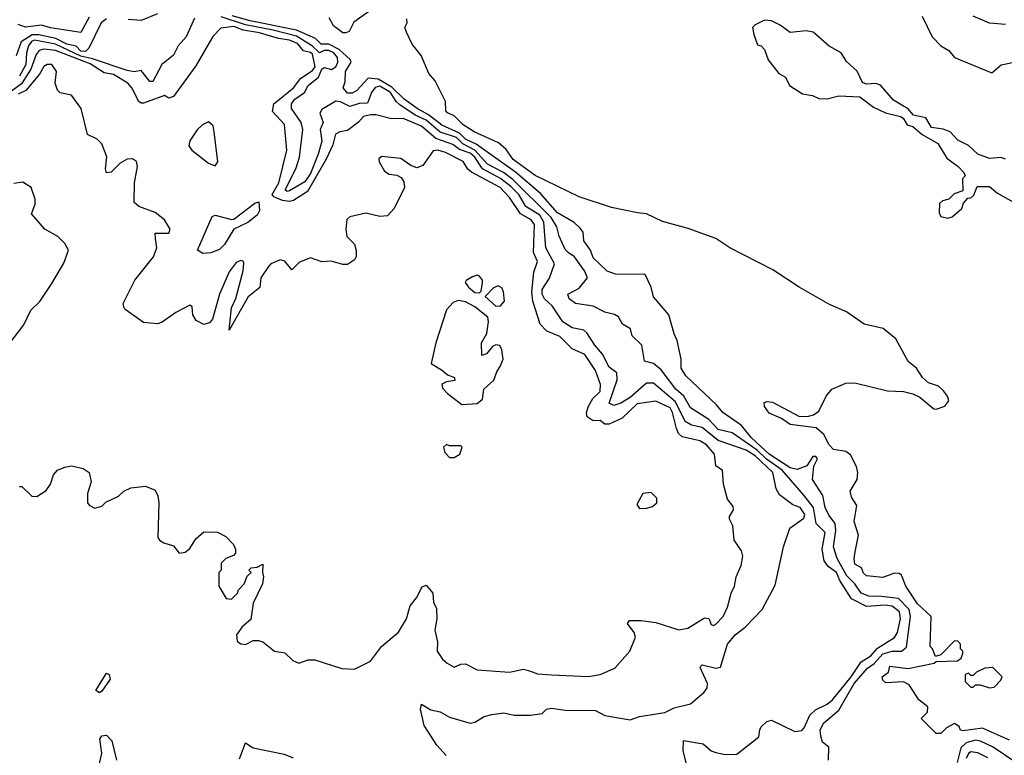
# Model space of a CAD drawing. Extents: x 2386423 to 2568864, y 578392 to 761999.
# Tile 314 of 454: x 2494981 to 2499229, y 675996 to 679168. Entities that reach past the tile are written whole.
import ezdxf

# ---------------------------------------------------------------- set-up
doc = ezdxf.new("R2010")
doc.units = 0

msp = doc.modelspace()

# ---------------------------------------------------------------- linework, layer by layer
at = {"layer": '0CON05XD'}
for points in [[(2496535, 679236.7), (2496422.3, 679157.7), (2496403, 679117), (2496388.3, 679111.7), (2496375, 679112), (2496335, 679141.2), (2496315.7, 679175.7)], [(2495575, 679193.1), (2495505, 679165.4), (2495448.7, 679168.7)], [(2495355, 679172.5), (2495332.5, 679155), (2495279.2, 679045), (2495265, 679031.1), (2495245, 679032.9), (2495224.4, 679054.4), (2495185, 679062.2), (2495137.4, 679087.4), (2495063.3, 679103.3), (2495035, 679102.5), (2494987.5, 679072.5), (2494965, 679012.9)], [(2495280.5, 679179.5), (2495245, 679112.5), (2495113.1, 679133.1), (2495075, 679144.4), (2495006.4, 679136.4), (2494975, 679147.5)], [(2495735, 679175.5), (2495699.1, 679095), (2495664.8, 679055.2), (2495644.6, 679015), (2495594.5, 678975.5), (2495555, 678902.2), (2495541.7, 678901.7), (2495505, 678948.8), (2495475, 678944.2), (2495445, 678949.1), (2495295, 678999.8), (2495245, 679010.4), (2495135, 679063.3), (2495045, 679080.7), (2495032.4, 679075), (2495018.8, 679055), (2495010, 679025), (2495007.4, 678975), (2494980.5, 678925)], [(2497863.4, 675935), (2497843.5, 676016.5), (2497845, 676060), (2497930, 676045), (2497965, 676016), (2497985, 676007.5), (2498025, 676000), (2498075, 676001.2), (2498170, 676075), (2498174.2, 676105.8), (2498180.5, 676119.5), (2498205, 676142.5), (2498225, 676148), (2498325, 676098.1), (2498355, 676103.1), (2498366.4, 676115), (2498390.8, 676169.2), (2498415, 676192.3), (2498465, 676216.2), (2498488.5, 676235), (2498568.9, 676335), (2498611, 676399), (2498652.9, 676425), (2498682, 676458), (2498755, 676503.5), (2498768, 676525), (2498781.9, 676585), (2498776.5, 676615), (2498745, 676638.8), (2498715, 676643.2), (2498635, 676638.2), (2498570.3, 676670.3), (2498519.5, 676749.5), (2498505.3, 676785), (2498469.9, 676809.9), (2498452.2, 676835), (2498443.3, 676885), (2498456.7, 676956.7), (2498417.3, 676995), (2498405.5, 677065), (2498365, 677118.2), (2498271, 677225), (2498203.4, 677273.4), (2498162.6, 677312.6), (2498055, 677386.8), (2497995, 677400.5), (2497953.7, 677443.7), (2497875, 677494.6), (2497846.2, 677545), (2497811.5, 677575), (2497749, 677659), (2497715, 677686.4), (2497676.1, 677696.1), (2497665.3, 677765.3), (2497624.2, 677805), (2497616.7, 677835), (2497582, 677855), (2497565, 677886.7), (2497547.3, 677897.3), (2497505, 677907.1), (2497455, 677933.1), (2497379.2, 677945), (2497351.4, 677965), (2497346.7, 677985), (2497395, 678010), (2497430.8, 678055), (2497418.1, 678085), (2497375.4, 678145), (2497347.1, 678165), (2497335, 678177.5), (2497308.6, 678235), (2497298.3, 678275), (2497273.6, 678315), (2497108.6, 678478.6), (2497068.7, 678508.7), (2496999.7, 678545), (2496945.2, 678605.2), (2496893.2, 678633.2), (2496865, 678660.9), (2496795, 678683.7), (2496735, 678735.2), (2496687.2, 678757.2), (2496620.9, 678800.9), (2496604.9, 678814.9), (2496581.1, 678855), (2496535, 678881.7), (2496515, 678875.8), (2496498.8, 678855), (2496481.5, 678808.5), (2496445, 678807.6), (2496405, 678794.1), (2496365, 678813.6), (2496345, 678816.7), (2496285, 678781.5), (2496276.2, 678765), (2496290.9, 678725), (2496277.4, 678695), (2496284.8, 678645), (2496268.2, 678588.2), (2496235.5, 678504.5), (2496211, 678469), (2496145, 678430), (2496135, 678427.1), (2496126.4, 678435), (2496173, 678525), (2496188.8, 678575), (2496202.8, 678695), (2496195.1, 678725.1), (2496153.5, 678785), (2496153.1, 678805), (2496168.5, 678825), (2496209.7, 678855), (2496226.3, 678885), (2496269.9, 678920.1), (2496285, 678955.3), (2496295, 678961.6), (2496326.2, 678953.8), (2496344.6, 678965), (2496353.3, 678985), (2496352.2, 679005), (2496335.8, 679025), (2496315, 679035.1), (2496295, 679034.9), (2496275, 679026), (2496245, 679053.9), (2496175, 679097.3), (2496075, 679123.8), (2495955, 679145.8), (2495850.1, 679180.1)], [(2498471.2, 675975), (2498471.7, 676031.7), (2498445, 676053.3), (2498438.3, 676078.3), (2498434.5, 676105), (2498448.5, 676135), (2498515, 676190), (2498581.2, 676305), (2498638.7, 676371.3), (2498668.1, 676391.9), (2498705, 676433.8), (2498745, 676444.8), (2498785.2, 676444.8), (2498807, 676463), (2498824, 676595), (2498818.4, 676625), (2498772.3, 676672.3), (2498699.5, 676680.5), (2498645, 676682.1), (2498611, 676695), (2498584.8, 676735), (2498550.2, 676770.2), (2498507.4, 676845), (2498491.6, 676895), (2498501.7, 676965), (2498498.8, 676995), (2498471.7, 677031.7), (2498456.9, 677065), (2498446.7, 677116.7), (2498401.9, 677185), (2498407, 677243), (2498423.3, 677275), (2498416.7, 677285), (2498403.8, 677285), (2498376.7, 677245), (2498335, 677228.4), (2498305, 677236.3), (2498214.8, 677295), (2498138.9, 677365), (2498095, 677418.8), (2498015, 677474.4), (2497987.6, 677507.6), (2497855, 677631.9), (2497835.6, 677665), (2497834.3, 677705), (2497818, 677785), (2497805, 677813.3), (2497782, 677895), (2497715, 677973.3), (2497706, 678015), (2497679.5, 678069.5), (2497551.2, 678071.2), (2497515, 678084), (2497455, 678142), (2497444.3, 678175), (2497414.6, 678214.6), (2497412.3, 678252.3), (2497399.7, 678269.7), (2497373.2, 678293.2), (2497301.8, 678335), (2497228.6, 678418.6), (2497120.6, 678510.6), (2496951, 678631), (2496905, 678653.6), (2496878.4, 678678.4), (2496803, 678713), (2496745, 678758.1), (2496695.8, 678785), (2496639.7, 678825), (2496586.9, 678876.9), (2496528.1, 678911.9), (2496483.9, 678916.1), (2496435, 678863.3), (2496415, 678851.5), (2496395, 678851.5), (2496376, 678875), (2496385, 678900), (2496386.8, 678945), (2496410.7, 678985), (2496406.2, 678996.2), (2496359.9, 679039.9), (2496315, 679062.6), (2496282.2, 679062.2), (2496257.8, 679087.8), (2496175, 679123.1), (2495975, 679163.1), (2495897.7, 679185)], [(2498972.3, 677502.3), (2498990.5, 677525), (2498984.5, 677545), (2498967.6, 677567.6), (2498945, 677588.5), (2498902.9, 677602.9), (2498876.2, 677625), (2498850, 677665), (2498814.3, 677695), (2498761.7, 677791.7), (2498706.7, 677836.7), (2498625, 677855.6), (2498547.8, 677907.8), (2498475, 677939.5), (2498344.4, 678015), (2498230.3, 678090.3), (2498044.7, 678184.7), (2497985.3, 678225.3), (2497865, 678268.2), (2497755, 678298.1), (2497685, 678330.6), (2497645.9, 678335.9), (2497535, 678358.1), (2497395, 678404.6), (2497205, 678496.5), (2497109.6, 678565), (2497079.2, 678609.2), (2497047.3, 678637.3), (2496942, 678685), (2496893.8, 678715), (2496855, 678753.3), (2496827, 678767), (2496820, 678775), (2496817.5, 678815), (2496773.3, 678905), (2496746.4, 678936.4), (2496713.6, 679013.6), (2496675, 679062.5), (2496650, 679115), (2496643.3, 679135), (2496652.5, 679155), (2496651.7, 679171.7)], [(2499235, 678566.9), (2499215, 678574.4), (2499165, 678570), (2499115, 678588), (2499075, 678625.8), (2499028.7, 678648.7), (2498996, 678685), (2498965, 678696.7), (2498915, 678703.8), (2498890, 678745), (2498837.3, 678757.3), (2498813.3, 678785), (2498795, 678795.7), (2498751.8, 678821.8), (2498695, 678886.7), (2498675, 678893.5), (2498635, 678890.6), (2498617.9, 678897.9), (2498595, 678945.8), (2498548.5, 678988.5), (2498525, 679025.6), (2498473.7, 679053.7), (2498405, 679114.2), (2498375, 679120.8), (2498305, 679112.5), (2498262.5, 679145), (2498225, 679163.3), (2498195, 679166.7), (2498153.6, 679146.4), (2498142.5, 679135), (2498148.8, 679105), (2498165, 679060), (2498180, 679055), (2498195, 679040), (2498210, 678995), (2498257, 678937), (2498285, 678920), (2498302.5, 678885), (2498358.3, 678848.3), (2498401.7, 678841.7), (2498428.3, 678828.3), (2498465, 678827.5), (2498515, 678840), (2498606.4, 678836.4), (2498665, 678791.2), (2498716.1, 678766.1), (2498780.7, 678750.7), (2498793, 678743), (2498810, 678715), (2498835, 678707.5), (2498875, 678673.3), (2498942.5, 678635), (2498980.7, 678570.7), (2499030, 678535), (2499055, 678510), (2499060, 678495), (2499048.3, 678481.7), (2499050, 678430), (2499013, 678417), (2498990, 678395), (2498963, 678387), (2498950, 678375), (2498947.5, 678335), (2498955, 678320), (2498985, 678312.5), (2499005, 678317.5), (2499046.4, 678353.6), (2499053, 678377), (2499071.7, 678398.3), (2499085, 678400), (2499098.3, 678411.7), (2499111.7, 678448.3), (2499165, 678448.8), (2499200.3, 678420.3), (2499360.3, 678330.3)], [(2498875, 679183.3), (2498918, 679095), (2498955, 679056), (2498990, 679035), (2499015, 679006), (2499175, 678939.2), (2499215.9, 678974.1), (2499265, 678983.3)], [(2499235, 679148), (2499165, 679154), (2499095, 679183.8)], [(2496821.2, 675995), (2496780.2, 676040.2), (2496725.8, 676125), (2496710.8, 676195), (2496715, 676216.7), (2496755, 676192), (2496795, 676183.8), (2496835, 676161.2), (2496924.3, 676134.3), (2496945, 676139.2), (2496985, 676164), (2497017.5, 676172.5), (2497069.2, 676179.2), (2497115, 676168.8), (2497185, 676168.8), (2497235, 676176.7), (2497254.3, 676195.7), (2497275, 676200), (2497335, 676190), (2497465, 676189.2), (2497505, 676168), (2497615, 676149.2), (2497655, 676164), (2497765, 676181.2), (2497805, 676201.2), (2497875, 676217.5), (2497932.7, 676267.3), (2497946.7, 676285), (2497949.2, 676305), (2497916.7, 676375), (2497919.3, 676380.7), (2497925, 676386), (2497985, 676372), (2498004, 676376), (2498035.6, 676475), (2498068, 676515), (2498110.7, 676549.3), (2498184.4, 676625), (2498240.9, 676729.1), (2498276, 676895), (2498304.3, 676975.7), (2498365, 677018), (2498368.8, 677035), (2498348.6, 677065), (2498316.9, 677076.9), (2498258.8, 677118.8), (2498245.3, 677145.3), (2498231, 677215), (2498155, 677288.1), (2498115, 677312.4), (2497995, 677354.3), (2497925, 677409.2), (2497879.3, 677419.3), (2497852.8, 677435), (2497811, 677521), (2497715, 677600.9), (2497685, 677600.5), (2497615, 677538.8), (2497575, 677514.4), (2497545, 677504.5), (2497525, 677514), (2497558.5, 677615), (2497557.1, 677645), (2497525, 677670.6), (2497495.8, 677725.8), (2497461.8, 677765), (2497428.5, 677818.5), (2497415, 677830), (2497365, 677839.2), (2497324, 677865), (2497278.1, 677935), (2497244.6, 677965), (2497235.4, 677985), (2497235.4, 678005), (2497266.6, 678053.4), (2497288, 678115), (2497251.2, 678185), (2497243, 678295), (2497224.7, 678325), (2497165, 678362.6), (2497134.8, 678415), (2497099.4, 678449.4), (2497055, 678483), (2496977.6, 678525), (2496944.8, 678575), (2496925, 678592.8), (2496879.1, 678609.1), (2496850.5, 678630.5), (2496776.6, 678656.6), (2496715, 678709.7), (2496635, 678741.8), (2496585, 678741.2), (2496517.8, 678757.8), (2496495, 678757.5), (2496465, 678751.2), (2496443.3, 678726.7), (2496395, 678690), (2496362.5, 678685), (2496344, 678675), (2496331.5, 678628.5), (2496303.5, 678566.5), (2496222.9, 678427.1), (2496161.7, 678388.3), (2496145, 678383.8), (2496115, 678388.3), (2496077.1, 678405), (2496070, 678415), (2496099.3, 678465), (2496133.3, 678605), (2496124, 678716), (2496071.8, 678771.8), (2496077.1, 678805), (2496162.2, 678875), (2496194.2, 678915.8), (2496245, 678948.8), (2496255.2, 678965), (2496245, 679019.1), (2496235, 679027.4), (2496205, 679033.9), (2496178.9, 679065), (2496145, 679080.5), (2496097, 679087), (2496015, 679112.4), (2495945, 679122.9), (2495905, 679139.2), (2495848.6, 679131.4), (2495814.6, 679095.4), (2495741, 678969), (2495645, 678837.5), (2495625, 678830), (2495605, 678841.2), (2495515, 678808.8), (2495505, 678807.8), (2495495.3, 678815.3), (2495464.7, 678875), (2495447.5, 678895), (2495385, 678931.5), (2495345, 678938.8), (2495285, 678977.9), (2495135, 679035.8), (2495085, 679041.2), (2495064.6, 679035), (2495052.2, 679017.8), (2495029.1, 678955), (2494988.5, 678891.5), (2494945, 678859.7)], [(2497485, 676344), (2497548.8, 676371.2), (2497614.2, 676445.8), (2497638, 676505), (2497632.5, 676525), (2497603.8, 676565), (2497612.7, 676577.3), (2497661.9, 676578.1), (2497725, 676569.1), (2497825, 676537.1), (2497864, 676545), (2497935, 676589.4), (2497955, 676586.7), (2497965, 676560), (2497975, 676556.2), (2497985, 676562), (2498015.6, 676595), (2498035.6, 676635), (2498050.8, 676695), (2498065.8, 676725), (2498072.5, 676765), (2498094, 676815), (2498101.2, 676855), (2498095, 676877.5), (2498064.3, 676924.3), (2498057.8, 676985), (2498044.2, 677015), (2498044.2, 677025.8), (2498061.2, 677055), (2498059.3, 677069.3), (2498035, 677100), (2498017.1, 677165), (2498013.8, 677223.8), (2497985, 677243.8), (2497978.7, 677295), (2497944.4, 677335), (2497915, 677352.7), (2497839.2, 677369.2), (2497823.8, 677383.8), (2497814.2, 677405), (2497797.7, 677475), (2497787.1, 677495), (2497725, 677523.1), (2497645, 677512.1), (2497580.5, 677449.5), (2497525, 677424.7), (2497505, 677424.6), (2497485, 677439.5), (2497455, 677438.9), (2497430, 677455), (2497426.2, 677475), (2497435, 677502), (2497454.5, 677535), (2497485.2, 677564.8), (2497487.5, 677595), (2497464.8, 677654.8), (2497419.1, 677725), (2497365, 677748.5), (2497311.6, 677801.6), (2497255, 677825.3), (2497226, 677856), (2497195.2, 677955), (2497190.4, 677995), (2497199.8, 678080.2), (2497214.5, 678125), (2497198.2, 678165), (2497202.1, 678285), (2497188.2, 678305), (2497141.2, 678331.2), (2497095, 678401.2), (2497054.6, 678445), (2496930.2, 678510.2), (2496914, 678524), (2496895, 678556.4), (2496818.8, 678595), (2496784.5, 678605.5), (2496765, 678603.3), (2496720, 678540), (2496695, 678530), (2496669.1, 678539.1), (2496625, 678570), (2496541.4, 678578.6), (2496531.2, 678568.8), (2496531.9, 678555), (2496554.5, 678515), (2496575, 678502.5), (2496607.9, 678497.9), (2496627.3, 678487.3), (2496638.8, 678468.8), (2496640.8, 678445), (2496596.2, 678353.8), (2496567.5, 678322.5), (2496535, 678320), (2496475, 678334.4), (2496405, 678318), (2496392.7, 678307.3), (2496388.8, 678265), (2496393, 678233), (2496425, 678200), (2496433, 678173), (2496433, 678147), (2496425, 678133.3), (2496395, 678113.3), (2496375, 678113.3), (2496325, 678127.1), (2496284, 678124), (2496235, 678142), (2496187.7, 678122.3), (2496155, 678090), (2496125, 678127.5), (2496105, 678133.3), (2496065, 678116.2), (2496055, 678103.3), (2496022, 678055), (2496016.6, 678013.4), (2495967.4, 677972.6), (2495885, 677830), (2495894.5, 677925.5), (2495913.4, 677966.6), (2495945.8, 678085.8), (2495948.3, 678118.3), (2495945, 678127.5), (2495935, 678130), (2495915, 678121.2), (2495885, 678080.8), (2495842.4, 677985), (2495812.7, 677877.3), (2495799.2, 677860.8), (2495775, 677853.3), (2495741.8, 677871.8), (2495728.5, 677895), (2495725, 677930), (2495715, 677936.7), (2495653.9, 677906.1), (2495595, 677863.3), (2495575, 677856.7), (2495515, 677862.9), (2495440, 677915), (2495431.2, 677925), (2495428, 677945), (2495478.1, 678045), (2495558.6, 678145), (2495572, 678185), (2495566.2, 678225), (2495565, 678247.5), (2495625, 678248), (2495630, 678265), (2495605.4, 678305.4), (2495565, 678336.2), (2495495, 678362.5), (2495475, 678380), (2495475.6, 678465), (2495488.5, 678535), (2495485, 678556.7), (2495468.3, 678568.3), (2495445, 678566.2), (2495415, 678549.2), (2495375, 678510.6), (2495355, 678507.5), (2495351.4, 678525), (2495357.3, 678577.3), (2495335, 678632.5), (2495315, 678653.3), (2495273.9, 678673.9), (2495245.9, 678785.9), (2495205, 678842.5), (2495155, 678853.3), (2495143.9, 678863.9), (2495133.3, 678895), (2495140, 678945), (2495120, 678975), (2495100, 678975), (2495085, 678966.2), (2495066.8, 678933.2), (2495007.5, 678862.5), (2494975, 678847.9)], [(2495825, 678537.5), (2495836.2, 678555), (2495820, 678685), (2495815, 678710), (2495795, 678727.5), (2495770, 678715), (2495747, 678693), (2495715, 678646.2), (2495710.6, 678625), (2495724, 678605), (2495795, 678550), (2495825, 678537.5)], [(2494915, 677743.8), (2494998.2, 677851.8), (2495028.6, 677915), (2495067.1, 677952.9), (2495119.1, 678030.9), (2495171.9, 678118.1), (2495191.2, 678175), (2495175, 678203.3), (2495145, 678233.3), (2495090, 678265), (2495031.7, 678331.7), (2495047, 678373), (2495047.5, 678395), (2495030, 678445), (2494995, 678467.5), (2494955, 678462.5)], [(2495770.5, 678160.5), (2495748.6, 678175), (2495810.9, 678319.1), (2495825, 678326), (2495895, 678306.2), (2495905, 678308.2), (2495995, 678377.1), (2496013.3, 678383.3), (2496015.3, 678345), (2496005, 678325.4), (2495965, 678294.2), (2495904.7, 678265.3), (2495865, 678199.2), (2495842.5, 678177.5), (2495805, 678162.3), (2495770.5, 678160.5)], [(2496965, 677990), (2496971.7, 677998.3), (2496977.5, 678035), (2496977.5, 678045), (2496965, 678062.5), (2496955, 678066.2), (2496935, 678060), (2496907, 678043), (2496902.5, 678035), (2496917.5, 678015), (2496945, 677992.5), (2496965, 677990)], [(2497035, 677933.3), (2497055, 677933.8), (2497072.5, 677955), (2497068.8, 677995), (2497061.7, 678011.7), (2497045, 678020), (2497025, 678012.5), (2496990, 677975), (2497035, 677933.3)], [(2496888.3, 677508.3), (2496955, 677513.3), (2496978.3, 677531.7), (2496983.3, 677575), (2497026.6, 677613.4), (2497039.7, 677650.3), (2497055.8, 677675), (2497066.9, 677705), (2497061.2, 677745), (2497053, 677763), (2497035, 677766.7), (2497020.5, 677759.5), (2496995, 677727.5), (2496975, 677720), (2496974, 677775), (2496996.2, 677815), (2497004, 677865), (2497001.2, 677885), (2496945, 677930), (2496905, 677951.2), (2496872.3, 677957.7), (2496851.2, 677948.8), (2496822.9, 677917.1), (2496776.2, 677775), (2496756.7, 677685), (2496805.8, 677655.8), (2496826.4, 677636.4), (2496857.5, 677625), (2496858.3, 677611.7), (2496823, 677607), (2496803, 677597), (2496805, 677580), (2496827, 677557), (2496888.3, 677508.3)], [(2499251.5, 676061.5), (2499135, 676113.1), (2499052, 676102), (2499040, 676105), (2499035, 676120), (2499015, 676132.5), (2498980, 676115), (2498955, 676090), (2498935, 676090), (2498870, 676155), (2498898.3, 676181.7), (2498900, 676205), (2498860, 676235), (2498819.3, 676299.3), (2498795, 676312.5), (2498718.3, 676308.3), (2498705, 676320), (2498702.5, 676335), (2498730, 676355), (2498735, 676380), (2498815, 676370), (2498927, 676393), (2498935, 676400), (2499027, 676403), (2499042.5, 676415), (2499050, 676435), (2499050, 676445), (2499040, 676455), (2499040, 676475), (2499028.3, 676488.3), (2499015, 676490), (2498955, 676430), (2498931.7, 676421.7), (2498920, 676455), (2498910, 676465), (2498913.3, 676595), (2498855, 676649.2), (2498803.8, 676725), (2498785, 676772.5), (2498775, 676780), (2498755, 676781.2), (2498705, 676763.3), (2498635, 676770), (2498621.7, 676781.7), (2498612.5, 676805), (2498585, 676820), (2498581.2, 676845), (2498586, 676874), (2498600, 676945), (2498581.2, 677005), (2498593, 677073), (2498569.3, 677109.3), (2498563.8, 677135), (2498593.8, 677185), (2498597.5, 677215), (2498591.7, 677241.7), (2498565, 677292.5), (2498545.7, 677305.7), (2498492, 677315), (2498473.1, 677335), (2498450.2, 677380.2), (2498418, 677408), (2498305, 677423.1), (2498268.3, 677448.3), (2498215, 677471.2), (2498195, 677500), (2498193, 677517), (2498205, 677522.5), (2498228.8, 677518.8), (2498345, 677457.5), (2498385, 677458.1), (2498406.3, 677463.7), (2498429.5, 677480.5), (2498460, 677545), (2498485.7, 677575), (2498545, 677601.2), (2498585, 677602.7), (2498725, 677568.5), (2498795, 677565.5), (2498835, 677554.4), (2498865, 677540.6), (2498925, 677490.6), (2498935, 677488.9), (2498972.3, 677502.3)], [(2496855, 677280), (2496880, 677295), (2496890, 677325), (2496885, 677330), (2496835, 677330), (2496823, 677337), (2496810, 677325), (2496815, 677302.5), (2496835, 677280), (2496855, 677280)], [(2494980, 677155), (2494990, 677155), (2495033, 677113), (2495055, 677112.5), (2495095, 677137.5), (2495113.3, 677165), (2495126.2, 677205), (2495144.4, 677225.6), (2495175, 677239.2), (2495205, 677243.8), (2495255, 677233.3), (2495280, 677215), (2495288.8, 677175), (2495273.3, 677125), (2495273.3, 677085), (2495280, 677075), (2495305, 677062.5), (2495335, 677070), (2495353, 677087), (2495407, 677113), (2495430, 677135), (2495460.7, 677149.3), (2495523.9, 677156.1), (2495565, 677138.8), (2495577.5, 677115), (2495580.8, 677085), (2495577.5, 676935), (2495583.6, 676923.6), (2495603, 676913), (2495645, 676900), (2495668.3, 676868.3), (2495695, 676872.5), (2495715, 676887.5), (2495740.7, 676929.3), (2495775, 676960), (2495835, 676958.6), (2495869.8, 676939.8), (2495903.3, 676905), (2495912.5, 676885), (2495911.7, 676868.3), (2495903, 676857), (2495870, 676845), (2495850, 676825), (2495850, 676795), (2495840, 676785), (2495840, 676725), (2495871.7, 676671.7), (2495895, 676670), (2495920, 676695), (2495925, 676710), (2495950, 676735), (2495961.7, 676768.3), (2495980, 676785), (2495970, 676795), (2495980, 676805), (2496005, 676807.5), (2496030, 676820), (2496028.8, 676785), (2496033.3, 676765), (2496028.8, 676735), (2495987.7, 676652.3), (2495977.7, 676582.3), (2495940.3, 676549.7), (2495915.8, 676515), (2495918.8, 676488.8), (2495935, 676476.2), (2495955, 676473.3), (2495988.3, 676491.7), (2496011.7, 676491.7), (2496030, 676485), (2496080, 676445), (2496125, 676437.5), (2496158.8, 676405), (2496185, 676394), (2496225, 676407.5), (2496255, 676407.5), (2496370.7, 676370.7), (2496425, 676367.5), (2496495, 676402.5), (2496542.5, 676465), (2496615, 676527.5), (2496650, 676585), (2496665, 676640), (2496692.5, 676675), (2496717, 676723), (2496735, 676730), (2496763.8, 676695), (2496767, 676657), (2496779.3, 676629.3), (2496781.2, 676585), (2496772, 676535), (2496784.2, 676485), (2496782.9, 676445), (2496805, 676411.2), (2496825, 676393.8), (2496855, 676376.2), (2496885, 676388.8), (2496905, 676390), (2496955, 676364), (2497094.1, 676354.1), (2497155, 676368), (2497185, 676358.8), (2497215, 676347.5), (2497275, 676342.5), (2497434.3, 676335.7), (2497485, 676344)], [(2497655, 677060), (2497685, 677062.5), (2497711.7, 677068.3), (2497730, 677085), (2497730, 677105), (2497705, 677130), (2497670, 677125), (2497643, 677077), (2497655, 677060)], [(2495325, 676265.6), (2495310, 676275), (2495355, 676350.8), (2495366.4, 676345), (2495371.5, 676325), (2495335, 676272.5), (2495325, 676265.6)], [(2499165, 676287.5), (2499185, 676290), (2499215, 676320), (2499220, 676335), (2499180, 676375), (2499145, 676372.5), (2499110, 676355), (2499095, 676340), (2499085, 676340), (2499075, 676350), (2499060, 676345), (2499060, 676315), (2499085, 676290), (2499095, 676290), (2499105, 676300), (2499125, 676300), (2499165, 676287.5)], [(2495322.7, 675947.3), (2495335.8, 676005), (2495326.9, 676065), (2495335, 676080), (2495355, 676082.9), (2495378.1, 676058.1), (2495397.9, 675975)], [(2495928.8, 675981.2), (2495955, 676050), (2495988.3, 676028.3), (2496121.5, 676001.5), (2496161.2, 675985)], [(2499275, 675967.2), (2499180.8, 676030.8), (2499126.6, 676056.6), (2499105, 676060.9), (2499065, 676050.4), (2499041.4, 676028.6), (2499026.2, 675965)], [(2499158.6, 675985), (2499115, 676006.2), (2499085, 676010.5), (2499075, 676004.2), (2499065, 675982)]]:
    msp.add_lwpolyline(points, dxfattribs=at)

doc.saveas('drawing.dxf')
